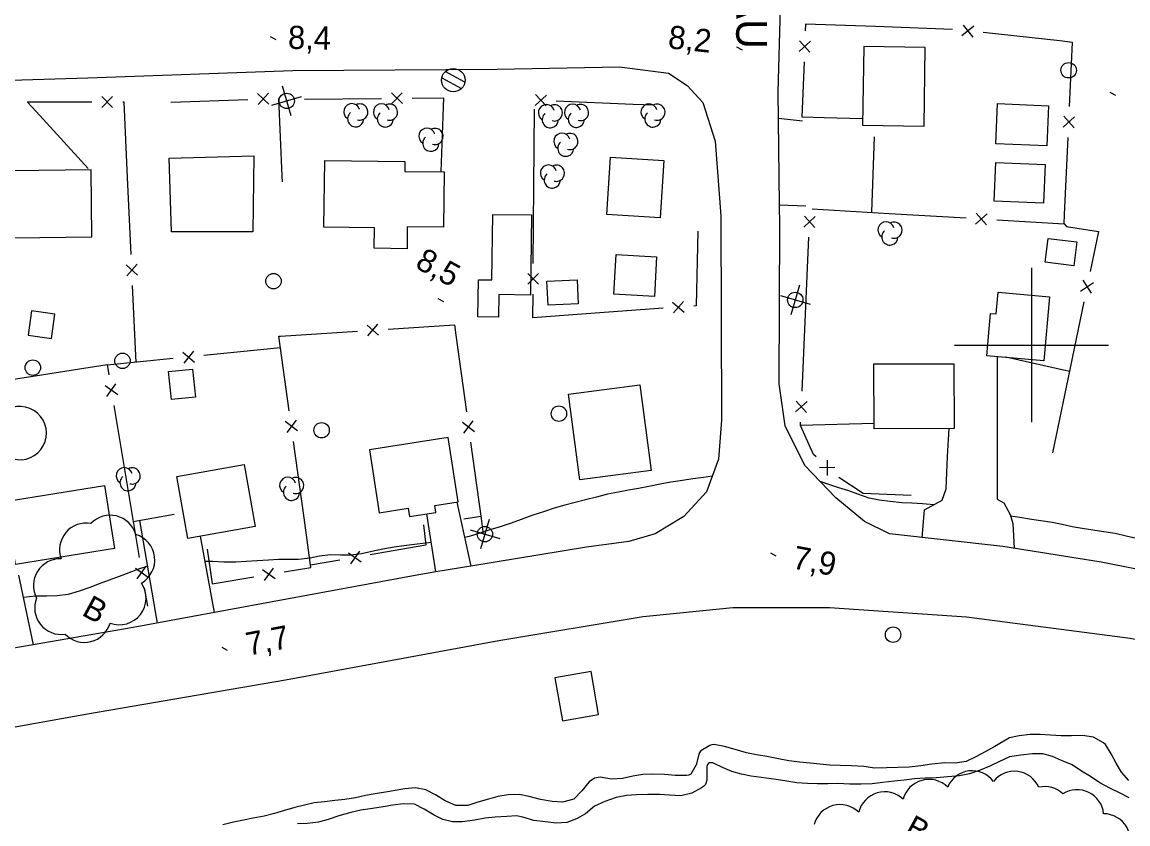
# Model space of a CAD drawing. Extents: x 219136 to 222520, y 5421589 to 5424530.
# Drawn here: x 220669 to 220812.5, y 5423137.9 to 5423241.9 of the extents above; entities that cross this region are included whole.
import ezdxf

# ---------------------------------------------------------------- set-up
doc = ezdxf.new("R2010")
doc.units = 0
for name, color, linetype in [('Level 19', 7, 'Continuous'), ('Level 2', 7, 'Continuous'), ('Level 21', 7, 'Continuous'), ('Level 3', 7, 'Continuous'), ('Level 31', 7, 'Continuous'), ('Level 36', 7, 'Continuous'), ('Level 37', 7, 'Continuous'), ('Level 44', 7, 'Continuous'), ('Level 61', 7, 'Continuous')]:
    doc.layers.add(name, color=color, linetype=linetype)

msp = doc.modelspace()

# ---------------------------------------------------------------- linework, layer by layer
at = {"layer": 'Level 19'}
for points in [[(220767.15, 5423229.44), (220770.26, 5423229.09)], [(220767.3, 5423218.2), (220770.7, 5423218.05)], [(220795.53, 5423198.5), (220795.55, 5423180.01), (220796.42, 5423179.53), (220797.22, 5423178.01), (220797.56, 5423176.84), (220797.73, 5423173.66)], [(220785.82, 5423175.04), (220786.12, 5423178.62), (220788.39, 5423179.87), (220788.91, 5423181.35), (220789.1, 5423185.56), (220789.32, 5423189.18)], [(220725.39, 5423179.64), (220727.23, 5423171.32)], [(220722.69, 5423170.57), (220721.5, 5423178.11)], [(220686.53, 5423163.93), (220684.25, 5423177.26)], [(220692.1, 5423175.2), (220693.88, 5423165.29)], [(220668.5, 5423170.14), (220670.42, 5423161.13)]]:
    msp.add_lwpolyline(points, dxfattribs=at)
at = {"layer": 'Level 2'}
for points in [[(220758.56, 5423182.98), (220757.4, 5423182.83), (220756.04, 5423182.65), (220754.7, 5423182.45), (220753.17, 5423182.21), (220751.78, 5423181.94)], [(220787.33, 5423179.28), (220785.85, 5423179.41), (220784.47, 5423179.5), (220783.17, 5423179.54), (220781.65, 5423179.69), (220780.22, 5423179.9), (220778.91, 5423180.16), (220777.45, 5423180.68), (220776.27, 5423181.08), (220774.98, 5423181.48), (220773.68, 5423181.92), (220772.56, 5423182.31)], [(220751.78, 5423181.94), (220750.33, 5423181.67), (220748.97, 5423181.41), (220747.67, 5423181.17), (220746.38, 5423180.93), (220744.97, 5423180.64), (220743.52, 5423180.27), (220742.11, 5423179.91), (220740.78, 5423179.57), (220739.44, 5423179.22), (220738.05, 5423178.83), (220736.76, 5423178.43), (220735.13, 5423177.88), (220733.77, 5423177.36), (220732.47, 5423176.89), (220731.02, 5423176.43), (220729.69, 5423176.02), (220728.24, 5423175.56), (220726.98, 5423175.18), (220726.41, 5423175.03)], [(220821.85, 5423173.69), (220820.4, 5423173.96), (220819.03, 5423174.12), (220817.62, 5423174.26), (220816.26, 5423174.4), (220814.93, 5423174.59), (220813.63, 5423174.91), (220812.29, 5423175.23), (220810.88, 5423175.55), (220809.41, 5423175.77), (220807.97, 5423175.99), (220806.56, 5423176.2), (220805.26, 5423176.42), (220804, 5423176.72), (220802.68, 5423177), (220801.22, 5423177.22), (220799.98, 5423177.39), (220798.47, 5423177.62), (220797.28, 5423177.81)], [(220722.09, 5423174.37), (220721.31, 5423174.29), (220719.9, 5423174.11), (220718.5, 5423173.95), (220717.26, 5423173.79), (220715.81, 5423173.53), (220714.37, 5423173.21), (220713.02, 5423172.94), (220711.64, 5423172.75), (220710.3, 5423172.76), (220709.01, 5423172.77), (220707.57, 5423172.6), (220706.34, 5423172.37), (220704.85, 5423172.2), (220703.52, 5423172.2), (220702.26, 5423172.2), (220700.95, 5423172.12), (220699.5, 5423172.02), (220698.05, 5423171.92), (220696.73, 5423171.86), (220695.14, 5423171.84), (220693.73, 5423171.92), (220692.69, 5423171.94)], [(220685.27, 5423171.3), (220684.06, 5423170.94), (220682.84, 5423170.46), (220681.56, 5423169.96), (220680.26, 5423169.5), (220678.95, 5423169.02), (220677.76, 5423168.56), (220676.36, 5423168.06), (220674.96, 5423167.66), (220673.51, 5423167.47), (220672.13, 5423167.45), (220670.73, 5423167.42), (220669.12, 5423167.25)], [(220812.64, 5423143.54), (220811.68, 5423144.58), (220811, 5423145.75), (220810.33, 5423146.97), (220809.61, 5423148.21), (220809.36, 5423148.42), (220808.04, 5423149.13), (220806.62, 5423149.35), (220805.2, 5423149.3), (220803.84, 5423149.3), (220802.47, 5423149.38), (220801.14, 5423149.48), (220799.84, 5423149.47), (220798.42, 5423149.31), (220797.14, 5423149.04), (220795.89, 5423148.31), (220795.24, 5423147.93)], [(220795.24, 5423147.93), (220794, 5423147.25), (220792.78, 5423146.6), (220791.5, 5423146), (220790.11, 5423145.76), (220788.75, 5423145.8), (220787.07, 5423145.66), (220785.65, 5423145.41), (220784.14, 5423145.26), (220782.63, 5423145.22), (220781.18, 5423145.16), (220779.66, 5423145.14), (220778.22, 5423145.32), (220776.64, 5423145.43), (220775.17, 5423145.46), (220773.82, 5423145.52), (220772.53, 5423145.64), (220771.25, 5423145.78), (220769.88, 5423145.9), (220768.48, 5423146.07), (220767.14, 5423146.32), (220765.65, 5423146.64), (220764.29, 5423146.85), (220762.99, 5423147.11), (220761.51, 5423147.53), (220760.16, 5423147.91), (220758.79, 5423148.19), (220758.49, 5423148.16), (220758.25, 5423148.08), (220757.07, 5423147.38), (220756.91, 5423147.17), (220756.8, 5423146.88), (220756.45, 5423145.57), (220755.79, 5423144.34), (220755.51, 5423144.23), (220755.23, 5423144.18), (220753.76, 5423144.19), (220752.34, 5423144.31), (220750.84, 5423144.35), (220749.56, 5423144.29), (220748.26, 5423144.07), (220746.9, 5423143.78), (220745.47, 5423143.71), (220744.01, 5423143.94), (220743.25, 5423143.82), (220742.57, 5423143.34), (220741.61, 5423142.18), (220740.6, 5423141.09), (220739.11, 5423140.72), (220737.76, 5423140.8), (220736.27, 5423141.07), (220734.8, 5423141.43), (220733.53, 5423141.69), (220732.07, 5423141.64), (220730.72, 5423141.46), (220729.51, 5423141.11), (220728.13, 5423140.7), (220726.84, 5423140.28), (220725.29, 5423140.28), (220723.9, 5423140.88), (220722.62, 5423141.68), (220721.39, 5423142.32), (220720.03, 5423142.56), (220718.65, 5423142.45), (220717.39, 5423142.23)], [(220812.67, 5423141.27), (220811.44, 5423141.92), (220810.26, 5423142.48), (220808.89, 5423143.22), (220807.68, 5423144.02), (220806.48, 5423144.71), (220805.28, 5423145.57), (220803.9, 5423146.12), (220802.73, 5423146.62), (220801.48, 5423146.97), (220800.13, 5423146.96), (220798.62, 5423146.82), (220797.15, 5423146.61), (220795.77, 5423145.96), (220794.61, 5423145.37), (220793.32, 5423144.85), (220791.97, 5423144.39), (220790.66, 5423144.12), (220789.12, 5423143.98), (220787.64, 5423143.88), (220786.18, 5423143.81), (220784.82, 5423143.73), (220783.45, 5423143.57), (220782.15, 5423143.42), (220780.71, 5423143.24), (220779.3, 5423143.09), (220777.9, 5423143.03), (220776.43, 5423143.06), (220774.84, 5423143.13), (220773.58, 5423143.08), (220772.22, 5423143.08), (220770.91, 5423143.14), (220769.55, 5423143.2), (220768.22, 5423143.42), (220766.86, 5423143.64), (220764.91, 5423143.91), (220763.61, 5423144.1)], [(220763.61, 5423144.1), (220762.37, 5423144.36), (220761.11, 5423144.7), (220759.9, 5423145.2), (220758.65, 5423145.79), (220758.1, 5423145.79), (220757.92, 5423145.58), (220757.85, 5423145.34), (220757.85, 5423145.04), (220757.86, 5423143.55), (220757.66, 5423143), (220757.42, 5423142.74), (220757.16, 5423142.56), (220755.9, 5423141.88), (220754.49, 5423141.51), (220753.01, 5423141.63), (220751.7, 5423141.72), (220750.2, 5423141.72), (220748.71, 5423141.68), (220747.43, 5423141.56), (220746.07, 5423141.32), (220744.61, 5423140.8), (220743.27, 5423140.17), (220742.11, 5423139.2), (220740.95, 5423138.55), (220739.69, 5423138.07), (220738.3, 5423137.99), (220736.89, 5423138.16), (220735.39, 5423138.35), (220733.96, 5423138.77), (220733.16, 5423138.93), (220731.88, 5423138.85), (220730.37, 5423138.76), (220729.07, 5423138.63), (220727.72, 5423138.37), (220726.08, 5423138.17), (220724.82, 5423138.17), (220723.56, 5423138.46), (220722.44, 5423139.04), (220721.15, 5423139.78), (220719.89, 5423140.43), (220718.43, 5423140.51), (220717.11, 5423140.31), (220715.83, 5423140.1), (220714.47, 5423139.9), (220712.93, 5423139.66), (220711.62, 5423139.36), (220710.1, 5423138.92), (220708.71, 5423138.45), (220707.44, 5423138.13), (220705.95, 5423137.93), (220704.7, 5423137.88)], [(220717.39, 5423142.23), (220716.12, 5423141.99), (220714.79, 5423141.8), (220713.53, 5423141.57), (220712.23, 5423141.28), (220710.86, 5423141.07), (220709.54, 5423140.94), (220708.2, 5423140.76), (220706.89, 5423140.62), (220705.62, 5423140.34), (220704.35, 5423140.01), (220703.03, 5423139.64), (220701.75, 5423139.26), (220700.37, 5423138.88), (220698.97, 5423138.62), (220697.71, 5423138.37), (220696.41, 5423138.11), (220695.04, 5423137.78)]]:
    msp.add_lwpolyline(points, dxfattribs=at)
at = {"layer": 'Level 21'}
for points in [[(220818.2, 5423170.03), (220809.06, 5423171.84), (220796.27, 5423173.89), (220781.57, 5423175.51), (220778.34, 5423177.1), (220774.6, 5423180.19), (220770.58, 5423184.37), (220768.02, 5423189.52), (220767.23, 5423194.96), (220767.33, 5423215.61), (220767.3, 5423218.2), (220767.11, 5423232.83), (220767.37, 5423242.13), (220767.48, 5423246.05), (220767.55, 5423248.39), (220767.4, 5423270.75), (220767.85, 5423286.79), (220768.32, 5423296.68)], [(220658.93, 5423234.08), (220677.49, 5423234.68), (220704.13, 5423235.6), (220730.65, 5423235.79), (220746.51, 5423236.09), (220752.88, 5423235.27), (220755.32, 5423233.68), (220757.34, 5423231.44), (220758.94, 5423226.46), (220759.65, 5423216.77), (220759.76, 5423190.27), (220759.37, 5423185.18), (220757.83, 5423180.98), (220754.88, 5423177.78), (220751.14, 5423175.5), (220747.73, 5423174.51), (220742.21, 5423173.8), (220727.23, 5423171.32), (220722.69, 5423170.57), (220720, 5423170.13), (220683.38, 5423163.35), (220670.42, 5423161.13), (220661.25, 5423159.56)], [(220657.15, 5423148.52), (220677.44, 5423152.18), (220703.14, 5423156.57), (220730.87, 5423161.67), (220749.58, 5423164.8), (220761.21, 5423165.96), (220773.79, 5423165.95), (220791.58, 5423164.73), (220812.79, 5423161.96), (220834.54, 5423157.51), (220851.52, 5423152.27), (220870.08, 5423145.01), (220887.78, 5423137.56)]]:
    msp.add_lwpolyline(points, dxfattribs=at)
at = {"layer": 'Level 3'}
for p, q in [((220701.18, 5423240.03), (220701.89, 5423239.65)), ((220761.72, 5423238.69), (220762.42, 5423238.31)), ((220810.19, 5423232.81), (220810.89, 5423232.43)), ((220722.94, 5423206.04), (220723.65, 5423205.66)), ((220766.12, 5423173.04), (220766.82, 5423172.66)), ((220694.89, 5423160.8), (220695.59, 5423160.41))]:
    msp.add_line(p, q, dxfattribs=at)
at = {"layer": 'Level 31'}
for points in [[(220778.23, 5423238.71), (220778.06, 5423228.5), (220786.05, 5423228.37), (220786.21, 5423238.58)], [(220801.97, 5423225.84), (220795.37, 5423226.12), (220795.59, 5423231.31), (220802.19, 5423231.02)], [(220688.06, 5423224.25), (220699.04, 5423224.54), (220698.91, 5423214.68), (220688.35, 5423214.69)], [(220708.26, 5423223.95), (220718.66, 5423223.82), (220718.64, 5423222.52), (220723.77, 5423222.45), (220723.68, 5423215.28), (220718.97, 5423215.34), (220718.93, 5423212.5), (220714.65, 5423212.55), (220714.69, 5423215.21), (220708.15, 5423215.29)], [(220752.27, 5423223.93), (220751.79, 5423216.5), (220744.86, 5423216.95), (220745.34, 5423224.38)], [(220667.87, 5423213.89), (220678.03, 5423214.03), (220677.91, 5423222.72), (220667.75, 5423222.58)], [(220801.56, 5423218.42), (220795.15, 5423218.67), (220795.35, 5423223.7), (220801.76, 5423223.44)], [(220735.1, 5423216.87), (220734.94, 5423206.49), (220730.86, 5423206.56), (220730.82, 5423203.62), (220728.12, 5423203.66), (220728.2, 5423208.47), (220729.95, 5423208.44), (220730.08, 5423216.95)], [(220802.16, 5423213.83), (220805.87, 5423213.37), (220805.48, 5423210.26), (220801.77, 5423210.73)], [(220751.33, 5423211.45), (220751.05, 5423206.3), (220745.8, 5423206.59), (220746.08, 5423211.74)], [(220741.14, 5423205.35), (220737.24, 5423205.17), (220737.1, 5423208.29), (220741, 5423208.47)], [(220794.21, 5423198.62), (220794.69, 5423204.1), (220795.41, 5423204.04), (220795.66, 5423206.84), (220802.35, 5423206.25), (220801.62, 5423197.97)], [(220670.19, 5423204.44), (220669.74, 5423201.28), (220672.76, 5423200.85), (220673.21, 5423204.01)], [(220691.1, 5423196.87), (220691.46, 5423193.26), (220688.35, 5423192.94), (220687.98, 5423196.55)], [(220779.55, 5423197.55), (220789.92, 5423197.58), (220789.94, 5423189.18), (220779.57, 5423189.15)], [(220739.91, 5423193.63), (220749.15, 5423194.85), (220750.61, 5423183.72), (220741.37, 5423182.51)], [(220724.27, 5423187.99), (220714.06, 5423186.39), (220715.33, 5423178.25), (220719.08, 5423178.83), (220719.24, 5423177.77), (220722.68, 5423178.29), (220722.54, 5423179.2), (220725.56, 5423179.67)], [(220699.21, 5423176.45), (220690.47, 5423174.91), (220689.05, 5423182.95), (220697.79, 5423184.5)], [(220680.97, 5423173.61), (220668.09, 5423171.54), (220666.78, 5423179.7), (220679.66, 5423181.78)], [(220742.82, 5423157.64), (220738.13, 5423156.82), (220739.1, 5423151.28), (220743.79, 5423152.1)]]:
    msp.add_lwpolyline(points, close=True, dxfattribs=at)
at = {"layer": 'Level 36'}
for p, q in [((220726.42, 5423234.08), (220723.88, 5423235.47)), ((220723.46, 5423234.66), (220726, 5423233.27)), ((220703.88, 5423229.75), (220702.75, 5423233.58)), ((220701.4, 5423231.1), (220705.23, 5423232.23)), ((220769.9, 5423207.77), (220768.77, 5423203.94)), ((220767.42, 5423206.42), (220771.25, 5423205.29)), ((220729.61, 5423177.39), (220728.48, 5423173.56)), ((220727.13, 5423176.04), (220730.96, 5423174.91))]:
    msp.add_line(p, q, dxfattribs=at)
for centre, radius in [((220724.94, 5423234.36), 1.52), ((220804.82, 5423235.64), 1), ((220703.32, 5423231.67), 1), ((220701.6, 5423208.29), 1), ((220769.33, 5423205.85), 1), ((220670.36, 5423197.07), 1), ((220682, 5423197.95), 1), ((220738.65, 5423191.1), 1), ((220707.84, 5423188.95), 1), ((220729.04, 5423175.47), 1), ((220782.03, 5423162.43), 1)]:
    msp.add_circle(centre, radius, dxfattribs=at)
at = {"layer": 'Level 37'}
for p, q in [((220792.53, 5423241.36), (220790.97, 5423240.1)), ((220791.12, 5423241.51), (220792.37, 5423239.95)), ((220769.82, 5423238.06), (220771.29, 5423239.42)), ((220769.88, 5423239.48), (220771.24, 5423238.01)), ((220701.01, 5423231.25), (220699.54, 5423232.61)), ((220699.59, 5423231.2), (220700.95, 5423232.66)), ((220718.33, 5423231.31), (220716.91, 5423232.72)), ((220716.92, 5423231.3), (220718.32, 5423232.73)), ((220736.98, 5423231.01), (220735.62, 5423232.48)), ((220680.72, 5423232.23), (220679.31, 5423230.81)), ((220679.31, 5423232.23), (220680.72, 5423230.81)), ((220735.56, 5423231.07), (220737.04, 5423232.42)), ((220805.59, 5423229.61), (220804.11, 5423228.26)), ((220805.53, 5423228.19), (220804.18, 5423229.67)), ((220771.92, 5423216.66), (220770.44, 5423215.3)), ((220771.86, 5423215.24), (220770.51, 5423216.72)), ((220792.75, 5423215.69), (220794.25, 5423217.02)), ((220794.16, 5423215.61), (220792.83, 5423217.11)), ((220683.95, 5423209.06), (220682.47, 5423210.41)), ((220683.88, 5423210.48), (220682.54, 5423209)), ((220736.02, 5423209.29), (220734.6, 5423207.89)), ((220736.01, 5423207.88), (220734.61, 5423209.3)), ((220806.38, 5423207.01), (220808.05, 5423208.11)), ((220806.67, 5423208.4), (220807.76, 5423206.72)), ((220753.41, 5423205.57), (220754.93, 5423204.26)), ((220754.82, 5423205.67), (220753.51, 5423204.16)), ((220715.25, 5423201.28), (220713.74, 5423202.6)), ((220713.83, 5423201.19), (220715.15, 5423202.69)), ((220689.81, 5423199.07), (220691.36, 5423197.8)), ((220691.21, 5423199.21), (220689.95, 5423197.66)), ((220679.74, 5423194.74), (220681.37, 5423193.57)), ((220679.97, 5423193.34), (220681.14, 5423194.97)), ((220770.86, 5423192.68), (220769.38, 5423191.33)), ((220770.79, 5423191.27), (220769.44, 5423192.74)), ((220704.72, 5423188.87), (220703.12, 5423190.08)), ((220704.53, 5423190.27), (220703.32, 5423188.67)), ((220726.12, 5423189.99), (220727.71, 5423188.78)), ((220726.31, 5423188.58), (220727.52, 5423190.18)), ((220773.46, 5423185.09), (220773.48, 5423183.08)), ((220774.47, 5423184.1), (220772.47, 5423184.08)), ((220711.35, 5423173.03), (220712.99, 5423171.88)), ((220712.75, 5423173.27), (220711.59, 5423171.64)), ((220683.69, 5423171.06), (220685.32, 5423169.9)), ((220683.92, 5423169.67), (220685.09, 5423171.3)), ((220701.82, 5423169.67), (220700.19, 5423170.84)), ((220700.43, 5423169.44), (220701.59, 5423171.07))]:
    msp.add_line(p, q, dxfattribs=at)
for points in [[(220779.76, 5423241.3), (220770.67, 5423241.64), (220770.63, 5423240.74)], [(220789.76, 5423240.92), (220779.76, 5423241.3)], [(220803.68, 5423239.44), (220793.73, 5423240.52)], [(220804.94, 5423230.93), (220805.33, 5423239.26), (220803.68, 5423239.44)], [(220770.48, 5423236.74), (220770.2, 5423229.62), (220773.07, 5423229.53)], [(220678.02, 5423231.52), (220669.66, 5423231.51), (220670.77, 5423230.3)], [(220682.66, 5423221.72), (220682.21, 5423231.52), (220682.02, 5423231.52)], [(220688.28, 5423231.5), (220698.27, 5423231.86)], [(220702.23, 5423231.96), (220702.68, 5423221.97)], [(220705.62, 5423231.91), (220715.62, 5423232)], [(220719.62, 5423232.03), (220723.67, 5423232.07), (220723.45, 5423226.12)], [(220738.3, 5423231.66), (220748.29, 5423231.25)], [(220748.29, 5423231.25), (220751.03, 5423231.14)], [(220670.77, 5423230.3), (220677.52, 5423222.92)], [(220735.4, 5423220.59), (220735.48, 5423230.59)], [(220773.07, 5423229.53), (220778.07, 5423229.38)], [(220779.28, 5423217.22), (220779.6, 5423227.02)], [(220804.3, 5423216.95), (220804.76, 5423226.94)], [(220723.45, 5423226.12), (220723.32, 5423222.46)], [(220683.12, 5423211.74), (220682.66, 5423221.72)], [(220702.68, 5423221.97), (220702.71, 5423221.19)], [(220735.32, 5423210.59), (220735.4, 5423220.59)], [(220771.54, 5423217.68), (220781.52, 5423217.08)], [(220781.52, 5423217.08), (220791.5, 5423216.48)], [(220795.49, 5423216.24), (220804.24, 5423215.71), (220804.3, 5423216.95)], [(220804.24, 5423215.71), (220804.53, 5423215.36), (220808.71, 5423214.72), (220807.62, 5423209.52)], [(220756.69, 5423214.78), (220756.46, 5423205.08), (220756.16, 5423205.06)], [(220770.65, 5423203.99), (220771.09, 5423213.98)], [(220683.76, 5423197.75), (220683.3, 5423207.74)], [(220742.2, 5423204.04), (220735.27, 5423203.54), (220735.29, 5423206.59)], [(220806.81, 5423205.6), (220804.77, 5423195.81)], [(220752.17, 5423204.77), (220742.2, 5423204.04)], [(220770.21, 5423194), (220770.65, 5423203.99)], [(220716.49, 5423202.07), (220725.1, 5423202.63), (220725.29, 5423201.27)], [(220703.65, 5423191.45), (220702.31, 5423201.15), (220702.52, 5423201.16)], [(220702.52, 5423201.16), (220712.5, 5423201.81)], [(220725.29, 5423201.27), (220726.64, 5423191.36)], [(220702.52, 5423199.64), (220702.51, 5423199.64), (220692.57, 5423198.64)], [(220688.59, 5423198.24), (220680.02, 5423197.37)], [(220804.93, 5423196.59), (220796.65, 5423198.41)], [(220671.46, 5423196.15), (220680, 5423197.47), (220680.22, 5423196.13)], [(220662.77, 5423196.03), (220662.79, 5423194.81), (220671.46, 5423196.15)], [(220804.77, 5423195.81), (220802.72, 5423186.02)], [(220680.88, 5423192.18), (220682.53, 5423182.32)], [(220779.57, 5423189.84), (220770.01, 5423189.57), (220770.03, 5423190.01)], [(220772.04, 5423185.49), (220771.72, 5423185.8), (220770.01, 5423189.57)], [(220705.56, 5423177.58), (220704.2, 5423187.49)], [(220727.19, 5423187.4), (220728.55, 5423177.49)], [(220682.53, 5423182.32), (220684.18, 5423172.45)], [(220784.38, 5423180.47), (220778.13, 5423180.76), (220775, 5423182.82)], [(220683.4, 5423177.1), (220688.7, 5423178.08)], [(220702.98, 5423170.58), (220706.45, 5423171.16), (220705.56, 5423177.58)], [(220721.09, 5423176.68), (220721.37, 5423174.03), (220714.14, 5423172.79)], [(220728.51, 5423177.75), (220726.29, 5423177.4)], [(220728.55, 5423177.49), (220728.83, 5423175.42)], [(220692.98, 5423173.52), (220693.65, 5423169.03), (220699.04, 5423169.93)], [(220710.2, 5423172.12), (220706.41, 5423171.47)], [(220684.83, 5423168.51), (220685.23, 5423166.14)]]:
    msp.add_lwpolyline(points, dxfattribs=at)
at = {"layer": 'Level 44'}
for centre, radius, start, end in [((220711.77, 5423230.26), 1.05, 15.4747, 238.159), ((220712.81, 5423230.23), 1.05, 252.6532, 118.3418), ((220715.62, 5423230.24), 1.05, 15.4747, 238.159), ((220716.66, 5423230.21), 1.05, 252.6532, 118.3418), ((220737.03, 5423230.14), 1.05, 15.4747, 238.159), ((220738.07, 5423230.11), 1.05, 252.6532, 118.3418), ((220740.42, 5423230.19), 1.05, 15.4747, 238.159), ((220741.46, 5423230.16), 1.05, 252.6532, 118.3418), ((220750.35, 5423230.23), 1.05, 15.4747, 238.159), ((220751.39, 5423230.2), 1.05, 252.6532, 118.3418), ((220712.27, 5423229.35), 1.05, 130.807, 358.2641), ((220716.12, 5423229.33), 1.05, 130.807, 358.2641), ((220737.53, 5423229.23), 1.05, 130.807, 358.2641), ((220740.92, 5423229.28), 1.05, 130.807, 358.2641), ((220750.85, 5423229.32), 1.05, 130.807, 358.2641), ((220721.52, 5423227.09), 1.05, 15.4747, 238.159), ((220722.02, 5423226.18), 1.05, 130.807, 358.2641), ((220722.56, 5423227.06), 1.05, 252.6532, 118.3418), ((220739.04, 5423226.44), 1.05, 15.4747, 238.159), ((220740.08, 5423226.41), 1.05, 252.6532, 118.3418), ((220739.54, 5423225.53), 1.05, 130.807, 358.2641), ((220737.29, 5423222.31), 1.05, 15.4747, 238.159), ((220738.33, 5423222.28), 1.05, 252.6532, 118.3418), ((220737.79, 5423221.4), 1.05, 130.807, 358.2641), ((220781.11, 5423214.93), 1.05, 15.4747, 238.159), ((220782.15, 5423214.9), 1.05, 252.6532, 118.3418), ((220781.61, 5423214.02), 1.05, 130.807, 358.2641), ((220668.67, 5423188.58), 3.46, 254.804, 125.3413), ((220682.22, 5423183.05), 1.05, 15.4747, 238.159), ((220683.26, 5423183.02), 1.05, 252.6532, 118.3418), ((220682.72, 5423182.14), 1.05, 130.807, 358.2641), ((220703.44, 5423181.81), 1.05, 15.4747, 238.159), ((220704.48, 5423181.78), 1.05, 252.6532, 118.3418), ((220703.94, 5423180.9), 1.05, 130.807, 358.2641), ((220680.4, 5423174.47), 3.46, 16.3816, 136.3816), ((220677.28, 5423173.45), 3.46, 79.8493, 199.8493), ((220682.73, 5423172.13), 3.46, 299.8319, 73.3274), ((220673.9, 5423168.81), 3.46, 87.9047, 207.9047), ((220681.59, 5423167.18), 3.46, 249.8292, 34.151), ((220674.06, 5423165.92), 3.46, 158.4446, 278.4446), ((220677.06, 5423164.89), 3.46, 223.8452, 343.8452), ((220786.68, 5423140.2), 3.46, 45.1902, 165.1902), ((220792.31, 5423141.32), 3.46, 37.1582, 157.1582), ((220797.78, 5423141.25), 3.46, 23.7078, 141.5363), ((220780.93, 5423138.59), 3.46, 46.2887, 166.2887), ((220801.71, 5423139.27), 3.46, 46.9293, 102.5279), ((220805.92, 5423138.87), 3.46, 5.6877, 122.2576), ((220775.14, 5423136.93), 3.46, 45.5131, 165.5131), ((220809.36, 5423135.75), 3.46, 329.8549, 89.8549)]:
    msp.add_arc(centre, radius, start, end, dxfattribs=at)
at = {"layer": 'Level 61'}
for points in [[(220800, 5423210), (220800, 5423200), (220800, 5423190)], [(220790, 5423200), (220800, 5423200), (220810, 5423200)]]:
    msp.add_lwpolyline(points, dxfattribs=at)

# ---------------------------------------------------------------- texts
at = {"layer": 'Level 21'}
msp.add_text('USTESHEMAU', height=4, rotation=269.9126, dxfattribs=at).set_placement((220761.72, 5423275.57))
at = {"layer": 'Level 3'}
for s, rotation, p in [('8,4', 358.7764, (220703.46, 5423238.43)), ('8,2', 353.7552, (220752.73, 5423238.51)), ('8,5', 331.383, (220719.84, 5423210.11)), ('7,9', 349.3938, (220768.84, 5423171.05)), ('7,7', 10.8292, (220698.33, 5423159.7))]:
    msp.add_text(s, height=3, rotation=rotation, dxfattribs=at).set_placement(p)
at = {"layer": 'Level 44'}
for s, p in [('B', (220676.57, 5423165.04)), ('Bois', (220783.31, 5423136.53))]:
    msp.add_text(s, height=3, rotation=331.3547, dxfattribs=at).set_placement(p)

doc.saveas('drawing.dxf')
